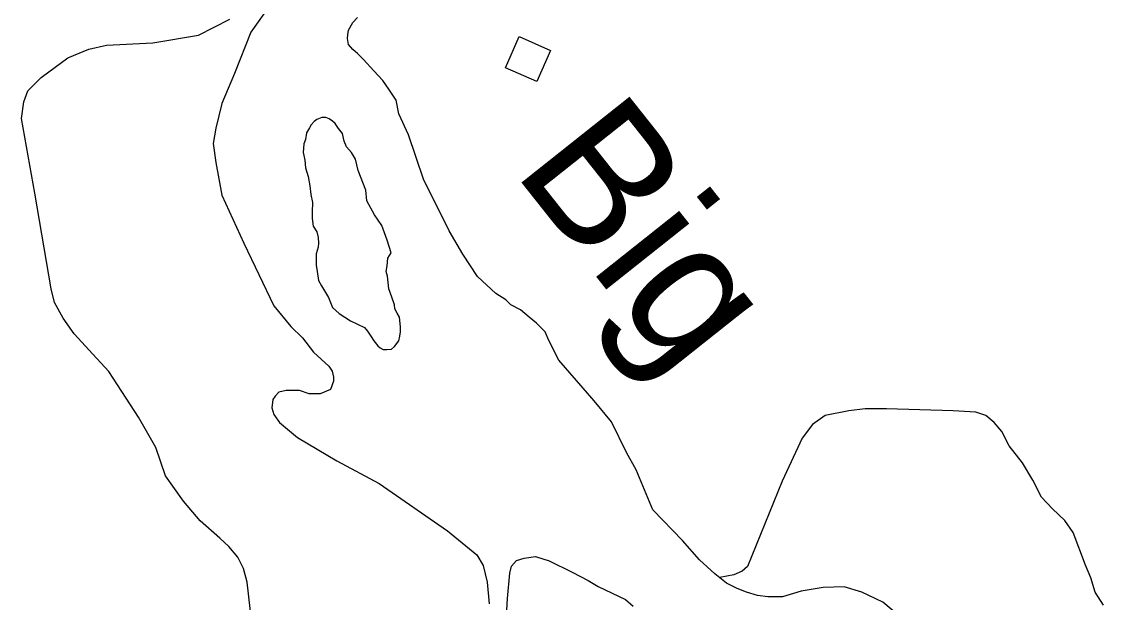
# Model space of a CAD drawing. Extents: x 1084508 to 1142749, y 1057638 to 1093403.
# Drawn here: x 1117843 to 1118883, y 1060091 to 1060649 of the extents above; entities that cross this region are included whole.
import ezdxf

# ---------------------------------------------------------------- set-up
doc = ezdxf.new("R2010")
doc.units = 0
for name, color, linetype in [('Level 35', 7, 'Continuous'), ('Level 47', 7, 'Continuous'), ('Level 56', 7, 'Continuous')]:
    doc.layers.add(name, color=color, linetype=linetype)

msp = doc.modelspace()

# ---------------------------------------------------------------- linework, layer by layer
at = {"layer": 'Level 35'}
for points in [[(1118102.5, 1060693.8), (1118063.4, 1060638.3), (1118047.5, 1060598.7), (1118035.5, 1060569.8), (1118029.7, 1060546.1), (1118027.2, 1060531.6), (1118029.7, 1060513.3), (1118035.5, 1060481.9), (1118056.6, 1060435.9), (1118085.5, 1060375.5), (1118101.6, 1060355.7), (1118112.8, 1060345), (1118123.5, 1060331.1), (1118138.4, 1060317.7), (1118141.6, 1060312.9), (1118142.7, 1060307), (1118142.7, 1060303.3), (1118140, 1060295.3), (1118129.9, 1060291), (1118119.2, 1060291), (1118110.1, 1060294.2), (1118097.3, 1060294.2), (1118090.3, 1060292.6), (1118086.6, 1060288.8), (1118084.4, 1060285.6), (1118083.4, 1060277.6), (1118085.5, 1060271.2), (1118090.9, 1060263.7), (1118108, 1060249.3), (1118145.9, 1060226.8), (1118186.5, 1060204.9), (1118252.3, 1060159.4), (1118280.6, 1060136.4), (1118286.5, 1060126.3), (1118290.3, 1060110.2), (1118292.4, 1060089.4)], [(1118633.4, 1060105.8), (1118613.3, 1060105.2), (1118592.1, 1060101.7), (1118574.3, 1060096.3), (1118567.2, 1060096.3), (1118560.1, 1060096.3), (1118550.1, 1060097.5), (1118539.5, 1060100.5), (1118530.6, 1060104), (1118520.5, 1060109.4), (1118509.3, 1060118.2), (1118494.5, 1060131.8), (1118478, 1060150.2), (1118449.6, 1060179.7), (1118433.6, 1060218.2), (1118424.2, 1060234.7), (1118410, 1060264.3), (1118393.4, 1060284.4), (1118359.2, 1060323.4), (1118349.7, 1060342.4), (1118346.2, 1060350.6), (1118337.9, 1060358.9), (1118330.8, 1060364.8), (1118322.5, 1060371.9), (1118313.1, 1060376.7), (1118308.3, 1060381.4), (1118298.9, 1060387.3), (1118281.1, 1060403.9), (1118266.9, 1060425.1), (1118253.9, 1060447.6), (1118229.1, 1060497.3), (1118214.9, 1060539.9), (1118205.5, 1060560), (1118203.1, 1060573), (1118196, 1060583.6), (1118190.1, 1060591.9), (1118181.6, 1060601.3), (1118171.5, 1060612.2), (1118165.7, 1060618), (1118161.2, 1060621.7), (1118157.1, 1060626.6), (1118156.1, 1060632.4), (1118156.6, 1060635.7), (1118157.1, 1060640.5), (1118161.4, 1060647.8), (1118165.7, 1060652.6)], [(1118198, 1060426.4), (1118194.3, 1060438.8), (1118189.3, 1060452.8), (1118182.3, 1060463.1), (1118174.9, 1060476.3), (1118173.7, 1060486.6), (1118166.6, 1060505.6), (1118163.8, 1060516.3), (1118160, 1060522.9), (1118155.1, 1060528.3), (1118153, 1060533.7), (1118151.4, 1060541.1), (1118147.7, 1060546), (1118144.4, 1060550.6), (1118141.9, 1060553.1), (1118138.6, 1060555.1), (1118135.3, 1060556.4), (1118131.6, 1060556.4), (1118126.6, 1060554.7), (1118124.2, 1060552.6), (1118121.3, 1060549.3), (1118119.6, 1060546.5), (1118116.8, 1060541.9), (1118115.9, 1060535.3), (1118114.3, 1060531.2), (1118113.5, 1060522.9), (1118114.3, 1060520.1), (1118115.1, 1060515.5), (1118115.9, 1060508.1), (1118118.4, 1060499.8), (1118120.1, 1060490.8), (1118120.9, 1060482.5), (1118122.5, 1060474.7), (1118122.1, 1060466), (1118122.1, 1060459.4), (1118123.3, 1060452), (1118126.6, 1060446.6), (1118127.9, 1060441.3), (1118128.3, 1060435.9), (1118127.9, 1060431.8), (1118126.2, 1060425.6), (1118126.2, 1060421.1), (1118126.2, 1060414.5), (1118127.1, 1060408.7), (1118128.3, 1060400), (1118131.2, 1060394.7), (1118137.8, 1060383.5), (1118141.9, 1060374), (1118148.1, 1060368.3), (1118159.2, 1060361.3), (1118172.4, 1060354.7), (1118175.3, 1060351.4), (1118178.6, 1060346.4), (1118181.5, 1060341.9), (1118185.2, 1060337.3), (1118187.7, 1060335.3), (1118190.6, 1060333.6), (1118193.9, 1060333.6), (1118198.4, 1060334), (1118201.3, 1060336.5), (1118205.4, 1060341.9), (1118206.6, 1060346.4), (1118207, 1060350.5), (1118207, 1060355.5), (1118206.2, 1060364.6), (1118203.8, 1060368.7), (1118201.7, 1060372.8), (1118201.3, 1060376.5), (1118198.8, 1060383.9), (1118195.9, 1060391.8), (1118194.7, 1060404.2), (1118193.4, 1060408.7), (1118194.3, 1060414.1), (1118195.1, 1060421.5), (1118198, 1060426.4)], [(1118318.6, 1060131.1), (1118326.1, 1060133.2), (1118336.8, 1060134.8), (1118350.1, 1060130.6), (1118372, 1060119.9), (1118387.5, 1060111.8), (1118397.2, 1060106), (1118423.4, 1060093.7), (1118430.8, 1060087.2)], [(1118309, 1060077.6), (1118310, 1060094.7), (1118312.2, 1060118.8), (1118313.8, 1060125.7), (1118318.6, 1060131.1)], [(1118690.8, 1060073.9), (1118670.7, 1060091), (1118650.6, 1060100.5), (1118633.4, 1060105.8)]]:
    msp.add_lwpolyline(points, dxfattribs=at)
at = {"layer": 'Level 47'}
for points in [[(1118065.8, 1060056.8), (1118059.7, 1060110.2), (1118056.4, 1060123.5), (1118050.8, 1060134.1), (1118042, 1060144.6), (1118033.6, 1060152.4), (1118014.7, 1060169.1), (1117998.6, 1060188), (1117981.4, 1060212.5), (1117971.9, 1060239.7), (1117955.3, 1060268.6), (1117943.6, 1060286.9), (1117926.9, 1060312.5), (1117911.4, 1060329.2), (1117893.6, 1060348.6), (1117883, 1060363.7), (1117874.7, 1060378.7), (1117871.4, 1060392), (1117855.8, 1060483.7), (1117843, 1060555.4), (1117845.3, 1060571.6), (1117849.1, 1060582.1), (1117861.9, 1060594.9), (1117887.5, 1060613.8), (1117907.5, 1060622.1), (1117924.7, 1060626), (1117969.2, 1060628.3), (1118013.1, 1060635.5), (1118043.1, 1060651)], [(1118615.4, 1060270.2), (1118603.1, 1060261.6), (1118593, 1060248.5), (1118573.8, 1060207.1), (1118540.5, 1060125.4), (1118535.6, 1060120.9), (1118527.4, 1060117.3), (1118513.9, 1060114.6)], [(1118769.8, 1060270.2), (1118759.9, 1060273.5), (1118738.1, 1060274.8), (1118674.2, 1060276.8), (1118653.7, 1060276.8), (1118637.9, 1060274.8), (1118615.4, 1060270.2)], [(1118882.6, 1060088.1), (1118874.7, 1060100.6), (1118870.7, 1060114.5), (1118865.4, 1060126.4), (1118853.6, 1060158), (1118845.7, 1060169.3), (1118833.8, 1060180.5), (1118823.2, 1060191.7), (1118814.7, 1060208.2), (1118804.8, 1060224.7), (1118792.2, 1060241.2), (1118785, 1060255), (1118777.7, 1060263.6), (1118769.8, 1060270.2)]]:
    msp.add_lwpolyline(points, dxfattribs=at)
at = {"layer": 'Level 56'}
msp.add_lwpolyline([(1118308.1, 1060604.2), (1118321.3, 1060634.1), (1118351.2, 1060620.9), (1118338.1, 1060591)], close=True, dxfattribs=at)

# ---------------------------------------------------------------- texts
at = {"layer": 'Level 35'}
msp.add_text('Big', height=132.58, rotation=308.4382, dxfattribs=at).set_placement((1118314.3, 1060505.4))

doc.saveas('drawing.dxf')
